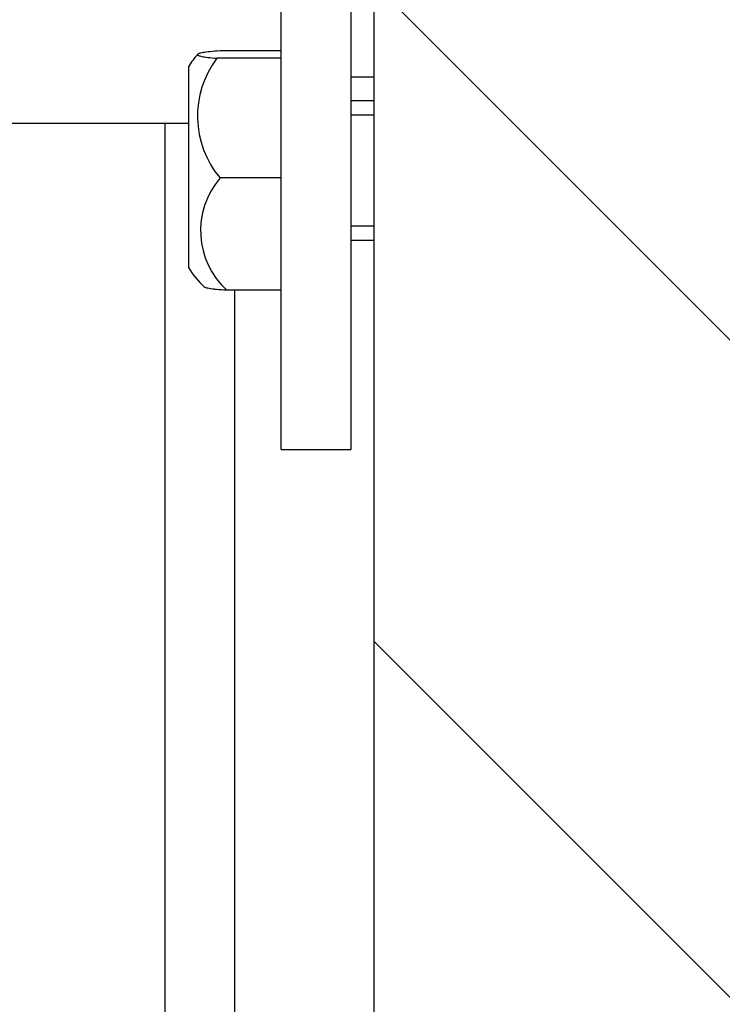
# Model space of a CAD drawing. Header units: inches. Extents: x 0 to 77643, y -44170 to 0.
# Tile 403 of 546: x 76174.67 to 76177.7, y -39496.58 to -39492.34. Entities that reach past the tile are written whole.
import ezdxf

# ---------------------------------------------------------------- set-up
doc = ezdxf.new("R2010")
doc.units = ezdxf.units.IN
doc.header["$MEASUREMENT"] = 0
doc.layers.get('0').update_dxf_attribs({"lineweight": 0})
doc.layers.get('Defpoints').update_dxf_attribs({"lineweight": 0})
doc.layers.add('FAKRO LOFT LADDERS', color=7, linetype='Continuous')
doc.styles.get("Standard").update_dxf_attribs({"font": 'arial.ttf', "width": 0.75})
doc.dimstyles.get("Standard").update_dxf_attribs({"dimtxt": 0.18, "dimasz": 0.18, "dimexe": 0.18, "dimexo": 0.0625, "dimgap": 0.09, "dimtad": 0, "dimtih": 1, "dimtoh": 1, "dimdec": 4, "dimzin": 0, "dimdsep": 46, "dimtxsty": 'Standard', "dimcen": 0.09, "dimadec": 0, "dimazin": 0, "dimtfac": 1, "dimtdec": 4, "dimtofl": 0, "dimtmove": 0, "dimatfit": 3, "dimfxl": 1, "dimtolj": 1, "dimtzin": 0, "dimarcsym": 0})

# ---------------------------------------------------------------- blocks, each defined once
blk = doc.blocks.new('*D1795')
at = {"color": 0, "linetype": 'Continuous', "lineweight": -2}
for p, q in [((76109.99729663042, -39496.40220289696), (76109.99729663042, -39467.3378963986)), ((76178.39729663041, -39496.40220289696), (76178.39729663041, -39467.3378963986)), ((76079.99729663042, -39467.5178963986), (76049.99729663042, -39467.5178963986)), ((76208.39729663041, -39467.5178963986), (76238.39729663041, -39467.5178963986))]:
    blk.add_line(p, q, dxfattribs=at)
at = {"color": 0}
for points in [[(76079.99729663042, -39472.5178963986), (76079.99729663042, -39462.5178963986), (76109.99729663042, -39467.5178963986)], [(76208.39729663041, -39462.5178963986), (76208.39729663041, -39472.5178963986), (76178.39729663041, -39467.5178963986)]]:
    blk.add_solid(points, dxfattribs=at)
at = {"layer": 'Defpoints', "color": 0}
for p in [(76178.39729663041, -39467.5178963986), (76109.99729663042, -39496.46470289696), (76178.39729663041, -39496.46470289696)]:
    blk.add_point(p, dxfattribs=at)
at = {"linetype": 'Continuous', "lineweight": 20, "ltscale": 12, "insert": (76144.19729847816, -39447.5178963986), "char_height": 30, "attachment_point": 5}
blk.add_mtext('\\A1;\\A1;W {}', dxfattribs=at)
blk = doc.blocks.new('A$C6AF374F8')
at = {"layer": 'FAKRO LOFT LADDERS', "linetype": 'Continuous'}
h = blk.add_hatch(dxfattribs=at)
h.set_pattern_fill('LINE', scale=6.299212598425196, angle=135, style=0, pattern_type=2)
h.set_pattern_definition([(135, (-772.4872254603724, -535.5366459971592), (-14.14213562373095, -14.14213562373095), [])])
h.paths.add_polyline_path([(689.9999993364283, 2898.959266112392), (689.9999993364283, 2758.959266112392), (694.9999993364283, 2758.959266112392), (694.9999993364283, 2764.959266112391), (698.9999993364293, 2764.959266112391), (698.9999993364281, 2758.95926611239), (709.9999993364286, 2758.959266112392), (709.9999993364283, 2898.959266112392)])
at = {"layer": 'FAKRO LOFT LADDERS', "color": 7, "linetype": 'Continuous'}
for p, q in [((689.9999993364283, 2758.959266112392), (689.9999993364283, 2898.959266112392)), ((685.999999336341, 2791.92570901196), (685.999999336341, 2811.197569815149)), ((688.9999993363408, 2791.92570901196), (688.9999993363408, 2811.197569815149)), ((685.9999993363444, 2808.759107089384), (683.2288185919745, 2808.759107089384)), ((685.9999993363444, 2809.077128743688), (683.3615074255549, 2809.077128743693)), ((681.9999993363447, 2808.391479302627), (681.9999993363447, 2799.750440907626)), ((688.9999993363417, 2807.959266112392), (689.9999993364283, 2807.959266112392)), ((689.9999993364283, 2806.92570901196), (688.9999993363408, 2806.92570901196)), ((689.9999993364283, 2806.310709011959), (688.9999993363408, 2806.310709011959)), ((661.9999993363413, 2805.959266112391), (681.9999993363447, 2805.959266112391)), ((680.9999993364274, 2691.500962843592), (680.9999993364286, 2805.959266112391)), ((685.9999993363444, 2803.607687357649), (683.3615074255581, 2803.607687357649)), ((689.9999993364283, 2801.540709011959), (688.9999993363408, 2801.540709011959)), ((688.9999993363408, 2800.925709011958), (689.9999993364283, 2800.925709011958)), ((685.9999993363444, 2798.774289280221), (683.6549494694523, 2798.774289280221)), ((683.9999993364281, 2681.25699749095), (683.9999993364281, 2798.774289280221)), ((685.999999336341, 2791.92570901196), (688.9999993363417, 2791.92570901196))]:
    blk.add_line(p, q, dxfattribs=at)
for centre, radius, start, end in [((685.7963212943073, 2805.975296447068), 4.500000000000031, 138.9882721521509, 147.5251381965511), ((686.5200060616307, 2806.266461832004), 4.128582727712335, 142.8608197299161, 220.0901452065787), ((686.0158811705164, 2801.343231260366), 3.489048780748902, 139.5323821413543, 227.4160955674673), ((685.7963212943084, 2802.166623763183), 4.500000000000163, 212.4748618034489, 226.3102290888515)]:
    blk.add_arc(centre, radius, start, end, dxfattribs=at)
for points, knots in [([(683.3615074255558, 2809.077128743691), (683.1979364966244, 2809.066038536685), (683.0585867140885, 2809.054219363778), (682.8205380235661, 2809.029357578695), (682.7215347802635, 2809.01624323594), (682.5629469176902, 2808.989187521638), (682.5042170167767, 2808.975442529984), (682.4227633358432, 2808.947572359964), (682.4000645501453, 2808.933354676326), (682.3903060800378, 2808.90503033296), (682.4029808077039, 2808.890968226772), (682.4637202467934, 2808.863045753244), (682.5117671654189, 2808.849185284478), (682.6484862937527, 2808.821695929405), (682.7354584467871, 2808.808424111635), (682.949870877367, 2808.782932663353), (683.0772487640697, 2808.770707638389), (683.2288185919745, 2808.759107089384)], [0, 0, 0, 0, 0.1249999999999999, 0.1249999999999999, 0.2499999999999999, 0.2499999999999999, 0.3749999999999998, 0.3749999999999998, 0.4999999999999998, 0.4999999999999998, 0.6249999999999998, 0.6249999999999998, 0.7499999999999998, 0.7499999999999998, 0.8749999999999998, 0.8749999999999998, 1, 1, 1, 1]), ([(683.6549494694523, 2798.774289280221), (683.4794454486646, 2798.785239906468), (683.3312660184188, 2798.797087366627), (683.1430652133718, 2798.815976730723), (683.0860810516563, 2798.822461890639), (682.9831268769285, 2798.835793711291), (682.9371673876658, 2798.84265130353), (682.8176051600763, 2798.863335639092), (682.7609634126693, 2798.87740549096), (682.707643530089, 2798.898728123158), (682.6952113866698, 2798.905794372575), (682.6878053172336, 2798.912870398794)], [0, 0, 0, 0, 0.1250000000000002, 0.1250000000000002, 0.1875000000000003, 0.1875000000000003, 0.2500000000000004, 0.2500000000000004, 0.3750000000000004, 0.3750000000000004, 0.436088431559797, 0.436088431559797, 0.436088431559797, 0.436088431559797])]:
    blk.add_open_spline(points, degree=3, knots=knots, dxfattribs=at)

msp = doc.modelspace()

# ---------------------------------------------------------------- block references
at = {"xscale": 0.1, "yscale": 0.1, "zscale": 0.1}
msp.add_blockref('A$C6AF374F8', (76107.19729669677, -39773.38402217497), dxfattribs=at)

# ---------------------------------------------------------------- dimensions: what is measured, and where the dimension line sits
at = {"color": 6, "linetype": 'Continuous', "lineweight": 20}
dim = msp.add_linear_dim(base=(76178.39729663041, -39467.5178963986), p1=(76109.99729663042, -39496.46470289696), p2=(76178.39729663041, -39496.46470289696), angle=0, text='\\A1;W {}', dimstyle='Standard', override={"dimtxt": 30, "dimasz": 30, "dimgap": 5, "dimtad": 1, "dimtih": 0, "dimtoh": 0, "dimclrt": 256}, dxfattribs=at)
dim.commit()
dim.dimension.update_dxf_attribs({"geometry": '*D1795', "text_midpoint": (76144.19729847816, -39467.5178963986), "dimtype": 161})

doc.saveas('drawing.dxf')
